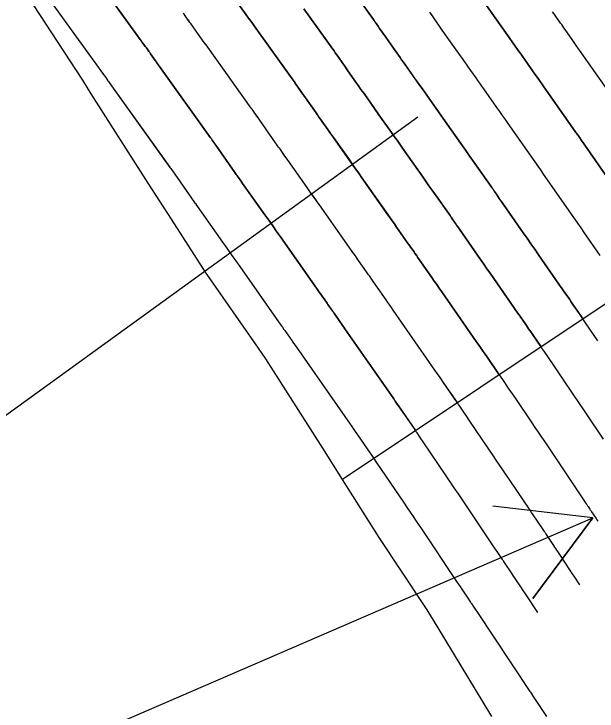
# Model space of a CAD drawing. Extents: x 954385 to 988206, y 1868364 to 1924553.
# Drawn here: x 955933.04 to 955967.82, y 1922683.52 to 1922725.09 of the extents above; entities that cross this region are included whole.
import ezdxf

# ---------------------------------------------------------------- set-up
doc = ezdxf.new("R2010")
doc.units = 0
for name, color, linetype in [('1', 7, 'Continuous'), ('Default', 7, 'Continuous'), ('Ex_Major Contours', 7, 'Continuous'), ('Ex_Minor Contours', 7, 'Continuous'), ('Perimeter', 7, 'Continuous'), ('Slopes', 7, 'Continuous')]:
    doc.layers.add(name, color=color, linetype=linetype)

msp = doc.modelspace()

# ---------------------------------------------------------------- linework, layer by layer
at = {"layer": '1'}
for points in [[(956108.905, 1922801.644), (955952.628, 1922697.337), (955951.46, 1922699.202), (955948.072, 1922704.524), (955947.629, 1922705.157), (955944.469, 1922709.702), (955942.433, 1922712.847), (955941.046, 1922715.004), (955937.652, 1922720.33), (955937.434, 1922720.678), (955937.203, 1922721.047), (955937.147, 1922721.135), (955934.218, 1922725.632)], [(955937.898, 1922727.269), (955940.578, 1922723.564), (955940.658, 1922723.452), (955940.717, 1922723.37), (955940.901, 1922723.115), (955940.979, 1922723.006), (955941.084, 1922722.861), (955941.11, 1922722.824), (955941.136, 1922722.788), (955941.162, 1922722.751), (955941.188, 1922722.715), (955941.492, 1922722.29), (955941.611, 1922722.124), (955941.729, 1922721.958), (955944.769, 1922717.706), (955944.795, 1922717.67), (955944.821, 1922717.634), (955944.846, 1922717.597), (955944.872, 1922717.561), (955945.05, 1922717.307), (955945.075, 1922717.271), (955946.223, 1922715.634), (955946.261, 1922715.58), (955946.299, 1922715.526), (955946.337, 1922715.472), (955946.375, 1922715.418), (955946.566, 1922715.148), (955946.642, 1922715.04), (955946.681, 1922714.986), (955948.006, 1922713.115), (955948.239, 1922712.785), (955948.472, 1922712.455), (955948.705, 1922712.125), (955948.938, 1922711.794), (955951.091, 1922708.733), (955951.149, 1922708.651), (955951.207, 1922708.568), (955951.265, 1922708.485), (955951.323, 1922708.403), (955951.577, 1922708.043), (955951.624, 1922707.975), (955951.672, 1922707.907), (955951.719, 1922707.839), (955951.767, 1922707.771), (955952.044, 1922707.375), (955952.108, 1922707.283), (955952.133, 1922707.248), (955952.513, 1922706.701), (955952.579, 1922706.606), (955952.645, 1922706.511), (955952.711, 1922706.416), (955952.777, 1922706.322), (955955.688, 1922702.138), (955955.713, 1922702.104), (955955.737, 1922702.069), (955955.761, 1922702.034), (955955.785, 1922702), (955955.904, 1922701.826), (955955.976, 1922701.722), (955956.991, 1922700.249)], [(955953.205, 1922726.538), (955954.482, 1922724.753), (955954.574, 1922724.622), (955954.667, 1922724.492), (955954.759, 1922724.361), (955954.851, 1922724.231), (955955.218, 1922723.707), (955955.402, 1922723.445), (955955.585, 1922723.183), (955955.972, 1922722.632), (955956.067, 1922722.496), (955956.162, 1922722.361), (955956.258, 1922722.226), (955956.353, 1922722.09), (955956.975, 1922721.211), (955957.111, 1922721.02), (955957.246, 1922720.828), (955957.382, 1922720.637), (955957.518, 1922720.445), (955958.081, 1922719.649), (955958.221, 1922719.452), (955958.359, 1922719.256), (955958.498, 1922719.059), (955958.637, 1922718.862), (955959.588, 1922717.51), (955959.789, 1922717.224), (955959.989, 1922716.939), (955960.19, 1922716.654), (955960.391, 1922716.368), (955961.538, 1922714.736), (955961.566, 1922714.696), (955961.594, 1922714.656), (955961.623, 1922714.615), (955961.651, 1922714.575), (955961.792, 1922714.372), (955961.876, 1922714.252), (955961.988, 1922714.092), (955962.016, 1922714.052), (955962.044, 1922714.012), (955962.072, 1922713.972), (955962.1, 1922713.932), (955963.412, 1922712.044), (955963.641, 1922711.716), (955963.869, 1922711.388), (955964.097, 1922711.06), (955964.325, 1922710.733), (955965.543, 1922708.982), (955965.624, 1922708.867), (955965.704, 1922708.751), (955965.784, 1922708.636), (955965.863, 1922708.52), (955966.184, 1922708.054), (955966.263, 1922707.94), (955966.342, 1922707.826), (955966.421, 1922707.711), (955966.499, 1922707.597), (955966.972, 1922706.911)], [(955935.097, 1922726.023), (955938.13, 1922721.83), (955938.153, 1922721.799), (955938.224, 1922721.699), (955938.425, 1922721.419), (955938.512, 1922721.299), (955938.649, 1922721.108), (955938.684, 1922721.059), (955938.72, 1922721.009), (955938.843, 1922720.837), (955938.86, 1922720.813), (955942.341, 1922715.944), (955942.359, 1922715.919), (955942.377, 1922715.894), (955942.448, 1922715.793), (955943.806, 1922713.856), (955943.833, 1922713.817), (955943.861, 1922713.778), (955943.958, 1922713.641), (955943.971, 1922713.622), (955945.487, 1922711.482), (955945.744, 1922711.119), (955946, 1922710.755), (955946.257, 1922710.391), (955946.513, 1922710.028), (955948.967, 1922706.539), (955949.057, 1922706.411), (955949.146, 1922706.284), (955949.191, 1922706.22), (955949.236, 1922706.156), (955949.613, 1922705.617), (955949.641, 1922705.577), (955949.813, 1922705.329), (955949.89, 1922705.219), (955953.225, 1922700.428), (955953.245, 1922700.399), (955953.265, 1922700.37), (955953.345, 1922700.254), (955954.496, 1922698.584)], [(955961.982, 1922703.58), (955961.239, 1922704.658), (955961.135, 1922704.808), (955961.031, 1922704.959), (955960.824, 1922705.26), (955960.772, 1922705.335), (955960.72, 1922705.41), (955960.668, 1922705.485), (955960.616, 1922705.56), (955958.551, 1922708.527), (955958.404, 1922708.738), (955958.257, 1922708.95), (955958.11, 1922709.161), (955957.963, 1922709.373), (955957.116, 1922710.59), (955957.08, 1922710.642), (955957.044, 1922710.693), (955956.936, 1922710.848), (955956.9, 1922710.9), (955956.709, 1922711.173), (955956.671, 1922711.227), (955956.633, 1922711.281), (955956.595, 1922711.335), (955956.557, 1922711.389), (955955.857, 1922712.385), (955955.728, 1922712.569), (955955.598, 1922712.753), (955955.469, 1922712.937), (955955.34, 1922713.121), (955953.787, 1922715.328), (955953.602, 1922715.592), (955953.416, 1922715.855), (955953.23, 1922716.119), (955953.043, 1922716.382), (955952.099, 1922717.716), (955952.012, 1922717.839), (955951.925, 1922717.961), (955951.839, 1922718.084), (955951.752, 1922718.207), (955951.404, 1922718.698), (955951.318, 1922718.821), (955951.231, 1922718.943), (955951.144, 1922719.066), (955951.058, 1922719.189), (955950.33, 1922720.227), (955950.213, 1922720.394), (955950.096, 1922720.561), (955949.861, 1922720.896), (955949.803, 1922720.979), (955949.744, 1922721.063), (955949.685, 1922721.146), (955949.626, 1922721.229), (955947.467, 1922724.248), (955947.324, 1922724.448), (955947.181, 1922724.648), (955947.038, 1922724.848), (955946.896, 1922725.047), (955946.081, 1922726.188)], [(955961.22, 1922725.599), (955962.384, 1922723.955), (955962.476, 1922723.825), (955962.567, 1922723.695), (955962.659, 1922723.565), (955962.751, 1922723.435), (955963.119, 1922722.916), (955963.211, 1922722.786), (955963.303, 1922722.656), (955963.395, 1922722.526), (955963.487, 1922722.395), (955964.111, 1922721.507), (955964.246, 1922721.316), (955964.381, 1922721.124), (955964.515, 1922720.933), (955964.65, 1922720.742), (955966.518, 1922718.083), (955966.556, 1922718.03), (955966.593, 1922717.977), (955966.705, 1922717.817), (955966.742, 1922717.763), (955966.932, 1922717.492), (955966.97, 1922717.437), (955967.007, 1922717.383), (955967.045, 1922717.329), (955967.083, 1922717.275), (955969.179, 1922714.26)], [(955950.336, 1922725.393), (955952.054, 1922722.991), (955952.13, 1922722.884), (955952.205, 1922722.777), (955952.281, 1922722.67), (955952.356, 1922722.563), (955952.657, 1922722.134), (955952.807, 1922721.92), (955952.958, 1922721.705), (955953.475, 1922720.967), (955953.586, 1922720.81), (955953.697, 1922720.652), (955953.808, 1922720.495), (955953.919, 1922720.338), (955954.364, 1922719.709), (955954.475, 1922719.552), (955954.586, 1922719.395), (955954.697, 1922719.238), (955954.808, 1922719.081), (955955.562, 1922718.015), (955955.725, 1922717.786), (955955.888, 1922717.555), (955956.05, 1922717.325), (955956.212, 1922717.095), (955957.464, 1922715.316), (955957.629, 1922715.081), (955957.794, 1922714.846), (955957.959, 1922714.611), (955958.124, 1922714.377), (955959.047, 1922713.063), (955959.081, 1922713.016), (955959.114, 1922712.968), (955959.147, 1922712.921), (955959.18, 1922712.874), (955959.355, 1922712.623), (955959.424, 1922712.524), (955959.516, 1922712.393), (955959.562, 1922712.327), (955959.608, 1922712.261), (955960.687, 1922710.709), (955960.875, 1922710.439), (955961.063, 1922710.169), (955961.25, 1922709.899), (955961.438, 1922709.63), (955963.08, 1922707.271), (955963.146, 1922707.176), (955963.212, 1922707.081), (955963.278, 1922706.985), (955963.344, 1922706.89), (955963.607, 1922706.508), (955963.673, 1922706.412), (955963.738, 1922706.317), (955963.804, 1922706.221), (955963.87, 1922706.126), (955964.477, 1922705.246)], [(955968.007, 1922710.693), (955967.055, 1922712.061), (955966.865, 1922712.334), (955966.675, 1922712.608), (955966.485, 1922712.881), (955966.295, 1922713.154), (955964.591, 1922715.604), (955964.558, 1922715.651), (955964.526, 1922715.698), (955964.493, 1922715.745), (955964.46, 1922715.792), (955964.286, 1922716.041), (955964.216, 1922716.142), (955964.122, 1922716.276), (955964.098, 1922716.309), (955964.075, 1922716.343), (955964.051, 1922716.376), (955964.028, 1922716.41), (955962.523, 1922718.551), (955962.354, 1922718.791), (955962.185, 1922719.032), (955962.016, 1922719.272), (955961.847, 1922719.513), (955961.062, 1922720.629), (955960.947, 1922720.792), (955960.831, 1922720.956), (955960.716, 1922721.119), (955960.6, 1922721.282), (955960.138, 1922721.935), (955960.023, 1922722.099), (955959.907, 1922722.262), (955959.791, 1922722.425), (955959.676, 1922722.588), (955958.787, 1922723.845), (955958.708, 1922723.957), (955958.628, 1922724.07), (955958.549, 1922724.182), (955958.47, 1922724.295), (955958.154, 1922724.745), (955957.996, 1922724.97), (955957.838, 1922725.196)], [(955959.487, 1922701.915), (955958.607, 1922703.19), (955958.532, 1922703.3), (955958.456, 1922703.41), (955958.304, 1922703.63), (955958.266, 1922703.685), (955958.228, 1922703.74), (955958.19, 1922703.795), (955958.152, 1922703.849), (955955.664, 1922707.424), (955955.557, 1922707.577), (955955.451, 1922707.731), (955955.344, 1922707.884), (955955.238, 1922708.037), (955954.624, 1922708.919), (955954.585, 1922708.975), (955954.481, 1922709.124), (955954.238, 1922709.472), (955954.195, 1922709.533), (955954.152, 1922709.594), (955954.11, 1922709.655), (955954.067, 1922709.716), (955953.59, 1922710.394), (955953.497, 1922710.527), (955953.403, 1922710.661), (955953.309, 1922710.794), (955953.215, 1922710.927), (955951.362, 1922713.561), (955951.153, 1922713.858), (955950.944, 1922714.155), (955950.734, 1922714.452), (955950.524, 1922714.749), (955949.39, 1922716.351), (955949.327, 1922716.439), (955949.265, 1922716.528), (955949.202, 1922716.616), (955949.14, 1922716.704), (955948.89, 1922717.058), (955948.827, 1922717.146), (955948.765, 1922717.235), (955948.703, 1922717.323), (955948.641, 1922717.412), (955947.703, 1922718.749), (955947.577, 1922718.929), (955947.367, 1922719.228), (955947.325, 1922719.288), (955947.282, 1922719.348), (955947.24, 1922719.408), (955947.197, 1922719.467), (955944.598, 1922723.103), (955944.497, 1922723.244), (955944.396, 1922723.386), (955944.295, 1922723.527), (955944.194, 1922723.669), (955943.634, 1922724.451), (955943.611, 1922724.484), (955943.587, 1922724.517), (955943.564, 1922724.55), (955943.54, 1922724.583), (955943.399, 1922724.779), (955943.352, 1922724.844), (955943.187, 1922725.074), (955943.139, 1922725.141)], [(955969.008, 1922719.757), (955966.776, 1922722.932), (955966.676, 1922723.075), (955966.576, 1922723.217), (955966.476, 1922723.36), (955966.376, 1922723.502), (955965.911, 1922724.162), (955965.843, 1922724.259), (955965.775, 1922724.356), (955965.707, 1922724.452), (955965.638, 1922724.549), (955965.365, 1922724.936), (955965.296, 1922725.032), (955965.228, 1922725.129)]]:
    msp.add_lwpolyline(points, dxfattribs=at)
at = {"layer": 'Default'}
msp.add_arc((955068.332, 1922107.114), 1145.916, 31.460692, 46.414195, dxfattribs=at)
at = {"layer": 'Ex_Major Contours'}
for points in [[(955946.08, 1922726.188), (955946.895, 1922725.047), (955947.038, 1922724.847), (955947.181, 1922724.647), (955947.324, 1922724.448), (955947.467, 1922724.248), (955949.626, 1922721.23), (955949.686, 1922721.146), (955949.745, 1922721.063), (955949.804, 1922720.98), (955949.862, 1922720.896), (955950.097, 1922720.562), (955950.155, 1922720.478), (955950.214, 1922720.394), (955950.272, 1922720.311), (955950.331, 1922720.227), (955951.058, 1922719.19), (955951.144, 1922719.067), (955951.231, 1922718.944), (955951.317, 1922718.821), (955951.404, 1922718.698), (955951.752, 1922718.207), (955951.925, 1922717.962), (955952.099, 1922717.716), (955953.044, 1922716.382), (955953.23, 1922716.119), (955953.416, 1922715.856), (955953.602, 1922715.592), (955953.788, 1922715.328), (955955.34, 1922713.122), (955955.469, 1922712.938), (955955.599, 1922712.754), (955955.728, 1922712.57), (955955.857, 1922712.386), (955956.558, 1922711.39), (955956.596, 1922711.336), (955956.634, 1922711.281), (955956.672, 1922711.227), (955956.71, 1922711.173), (955956.901, 1922710.9), (955956.937, 1922710.848), (955956.973, 1922710.797), (955957.063, 1922710.668), (955957.117, 1922710.59), (955957.963, 1922709.373), (955958.11, 1922709.161), (955958.257, 1922708.95), (955958.404, 1922708.738), (955958.551, 1922708.527), (955960.615, 1922705.56), (955960.667, 1922705.485), (955960.719, 1922705.41), (955960.771, 1922705.335), (955960.823, 1922705.26), (955961.031, 1922704.959), (955961.135, 1922704.808), (955961.239, 1922704.658), (955961.787, 1922703.864), (955961.885, 1922703.722), (955961.982, 1922703.58), (955962.079, 1922703.438), (955962.175, 1922703.296), (955962.56, 1922702.727), (955962.657, 1922702.585), (955962.753, 1922702.443), (955962.849, 1922702.3), (955962.946, 1922702.158), (955963.92, 1922700.719), (955964.115, 1922700.431), (955964.309, 1922700.144), (955964.503, 1922699.856), (955964.697, 1922699.568), (955966.008, 1922697.618), (955966.13, 1922697.437), (955966.251, 1922697.256), (955966.373, 1922697.075), (955966.495, 1922696.893), (955967.172, 1922695.886), (955967.199, 1922695.846), (955967.226, 1922695.806), (955967.252, 1922695.766), (955967.279, 1922695.726), (955967.385, 1922695.567), (955967.412, 1922695.527), (955967.438, 1922695.487), (955967.465, 1922695.447), (955967.492, 1922695.407), (955967.757, 1922695.011), (955967.81, 1922694.932), (955967.863, 1922694.853)], [(955969.009, 1922719.757), (955966.776, 1922722.932), (955966.576, 1922723.217), (955966.376, 1922723.502), (955965.911, 1922724.162), (955965.843, 1922724.259), (955965.775, 1922724.356), (955965.707, 1922724.453), (955965.638, 1922724.549), (955965.296, 1922725.032), (955965.159, 1922725.226)]]:
    msp.add_lwpolyline(points, dxfattribs=at)
at = {"layer": 'Ex_Minor Contours'}
for points in [[(955964.285, 1922689.398), (955963.547, 1922690.509), (955963.405, 1922690.721), (955963.264, 1922690.934), (955962.973, 1922691.371), (955962.907, 1922691.471), (955962.84, 1922691.571), (955962.774, 1922691.67), (955962.707, 1922691.77), (955962.332, 1922692.33), (955962.294, 1922692.387), (955962.231, 1922692.481), (955962.206, 1922692.519), (955962.181, 1922692.557), (955961.86, 1922693.034), (955961.745, 1922693.205), (955961.629, 1922693.377), (955959.792, 1922696.109), (955959.549, 1922696.471), (955959.305, 1922696.832), (955959.062, 1922697.193), (955958.817, 1922697.554), (955957.441, 1922699.586), (955957.307, 1922699.785), (955957.082, 1922700.117), (955957.037, 1922700.183), (955956.992, 1922700.25), (955956.947, 1922700.316), (955956.901, 1922700.382), (955955.976, 1922701.721), (955955.904, 1922701.826), (955955.784, 1922701.999), (955955.76, 1922702.034), (955955.736, 1922702.069), (955955.712, 1922702.103), (955955.688, 1922702.138), (955952.778, 1922706.321), (955952.711, 1922706.416), (955952.645, 1922706.511), (955952.579, 1922706.606), (955952.513, 1922706.701), (955952.133, 1922707.248), (955952.101, 1922707.294), (955952.053, 1922707.364), (955952.037, 1922707.387), (955951.768, 1922707.771), (955951.72, 1922707.839), (955951.672, 1922707.907), (955951.625, 1922707.975), (955951.577, 1922708.043), (955951.266, 1922708.485), (955951.091, 1922708.733), (955948.938, 1922711.795), (955948.706, 1922712.125), (955948.473, 1922712.456), (955948.239, 1922712.786), (955948.006, 1922713.116), (955946.681, 1922714.987), (955946.528, 1922715.203), (955946.375, 1922715.418), (955946.337, 1922715.472), (955946.299, 1922715.526), (955946.261, 1922715.58), (955946.223, 1922715.634), (955945.076, 1922717.271), (955945, 1922717.38), (955944.873, 1922717.562), (955944.847, 1922717.598), (955944.822, 1922717.634), (955944.796, 1922717.67), (955944.77, 1922717.706), (955941.729, 1922721.957), (955941.669, 1922722.04), (955941.61, 1922722.123), (955941.551, 1922722.206), (955941.491, 1922722.289), (955941.188, 1922722.714), (955941.162, 1922722.751), (955941.136, 1922722.787), (955941.11, 1922722.824), (955941.083, 1922722.86), (955940.979, 1922723.007), (955940.953, 1922723.043), (955940.927, 1922723.08), (955940.901, 1922723.116), (955940.875, 1922723.152), (955940.717, 1922723.37), (955940.69, 1922723.407), (955940.646, 1922723.468), (955940.588, 1922723.549), (955940.577, 1922723.563), (955937.851, 1922727.334)], [(955967.865, 1922705.594), (955967.129, 1922706.682), (955967.051, 1922706.797), (955966.973, 1922706.911), (955966.894, 1922707.026), (955966.815, 1922707.14), (955966.5, 1922707.597), (955966.421, 1922707.711), (955966.342, 1922707.826), (955966.263, 1922707.94), (955966.184, 1922708.054), (955965.863, 1922708.52), (955965.783, 1922708.636), (955965.703, 1922708.751), (955965.623, 1922708.867), (955965.542, 1922708.982), (955964.325, 1922710.732), (955964.097, 1922711.06), (955963.869, 1922711.388), (955963.641, 1922711.716), (955963.412, 1922712.044), (955962.1, 1922713.933), (955962.044, 1922714.013), (955961.988, 1922714.093), (955961.877, 1922714.253), (955961.849, 1922714.293), (955961.821, 1922714.333), (955961.793, 1922714.373), (955961.765, 1922714.412), (955961.652, 1922714.575), (955961.623, 1922714.615), (955961.595, 1922714.656), (955961.567, 1922714.696), (955961.538, 1922714.737), (955960.391, 1922716.368), (955960.19, 1922716.654), (955959.99, 1922716.939), (955959.789, 1922717.224), (955959.588, 1922717.51), (955958.637, 1922718.862), (955958.498, 1922719.059), (955958.36, 1922719.256), (955958.221, 1922719.453), (955958.082, 1922719.649), (955957.518, 1922720.446), (955957.382, 1922720.637), (955957.246, 1922720.829), (955957.111, 1922721.02), (955956.975, 1922721.212), (955956.353, 1922722.09), (955956.257, 1922722.226), (955956.162, 1922722.361), (955956.067, 1922722.496), (955955.972, 1922722.632), (955955.585, 1922723.183), (955955.494, 1922723.314), (955955.402, 1922723.445), (955955.31, 1922723.576), (955955.218, 1922723.707), (955954.852, 1922724.231), (955954.76, 1922724.362), (955954.668, 1922724.492), (955954.575, 1922724.623), (955954.482, 1922724.753), (955953.205, 1922726.538)], [(955935.098, 1922726.023), (955938.129, 1922721.83), (955938.152, 1922721.798), (955938.201, 1922721.73), (955938.223, 1922721.699), (955938.397, 1922721.46), (955938.426, 1922721.42), (955938.455, 1922721.38), (955938.484, 1922721.34), (955938.512, 1922721.3), (955938.649, 1922721.107), (955938.684, 1922721.058), (955938.719, 1922721.009), (955938.825, 1922720.861), (955938.86, 1922720.812), (955942.343, 1922715.945), (955942.36, 1922715.92), (955942.378, 1922715.894), (955942.449, 1922715.793), (955943.806, 1922713.857), (955943.834, 1922713.818), (955943.861, 1922713.778), (955943.972, 1922713.622), (955945.487, 1922711.482), (955945.744, 1922711.119), (955946.001, 1922710.756), (955946.257, 1922710.392), (955946.513, 1922710.028), (955948.967, 1922706.539), (955949.057, 1922706.412), (955949.147, 1922706.284), (955949.192, 1922706.22), (955949.237, 1922706.156), (955949.607, 1922705.626), (955949.642, 1922705.577), (955949.814, 1922705.329), (955949.891, 1922705.219), (955953.224, 1922700.427), (955953.254, 1922700.384), (955953.344, 1922700.253), (955954.458, 1922698.641), (955954.477, 1922698.613), (955954.497, 1922698.584), (955954.516, 1922698.556), (955954.535, 1922698.528), (955954.67, 1922698.329), (955954.689, 1922698.3), (955956.266, 1922695.972), (955956.535, 1922695.574), (955956.804, 1922695.176), (955957.072, 1922694.778), (955957.34, 1922694.38), (955959.44, 1922691.256), (955959.543, 1922691.104), (955959.685, 1922690.892), (955959.708, 1922690.858), (955959.747, 1922690.8), (955959.752, 1922690.791), (955960.265, 1922690.025), (955960.297, 1922689.978), (955960.329, 1922689.93), (955960.361, 1922689.882), (955960.393, 1922689.835), (955960.583, 1922689.548), (955960.647, 1922689.453), (955963.808, 1922684.697), (955963.839, 1922684.651), (955963.92, 1922684.529), (955963.93, 1922684.513), (955964.793, 1922683.208)], [(955969.179, 1922714.26), (955967.083, 1922717.275), (955967.008, 1922717.383), (955966.932, 1922717.492), (955966.743, 1922717.764), (955966.706, 1922717.817), (955966.668, 1922717.87), (955966.594, 1922717.977), (955966.556, 1922718.03), (955966.519, 1922718.083), (955964.65, 1922720.741), (955964.515, 1922720.933), (955964.381, 1922721.124), (955964.246, 1922721.316), (955964.111, 1922721.507), (955963.487, 1922722.396), (955963.395, 1922722.526), (955963.303, 1922722.656), (955963.211, 1922722.786), (955963.119, 1922722.916), (955962.751, 1922723.436), (955962.567, 1922723.695), (955962.383, 1922723.955), (955961.22, 1922725.599)], [(955968.197, 1922699.739), (955967.149, 1922701.298), (955966.98, 1922701.549), (955966.811, 1922701.8), (955966.641, 1922702.05), (955966.472, 1922702.301), (955965.698, 1922703.444), (955965.576, 1922703.624), (955965.454, 1922703.804), (955965.332, 1922703.985), (955965.21, 1922704.165), (955964.66, 1922704.977), (955964.569, 1922705.111), (955964.477, 1922705.246), (955964.385, 1922705.38), (955964.293, 1922705.514), (955963.87, 1922706.126), (955963.804, 1922706.222), (955963.738, 1922706.317), (955963.672, 1922706.412), (955963.607, 1922706.508), (955963.343, 1922706.89), (955963.277, 1922706.985), (955963.211, 1922707.081), (955963.145, 1922707.176), (955963.079, 1922707.271), (955961.438, 1922709.63), (955961.25, 1922709.899), (955961.063, 1922710.169), (955960.875, 1922710.439), (955960.688, 1922710.709), (955959.608, 1922712.261), (955959.562, 1922712.327), (955959.517, 1922712.393), (955959.425, 1922712.525), (955959.379, 1922712.59), (955959.333, 1922712.656), (955959.181, 1922712.874), (955959.148, 1922712.921), (955959.114, 1922712.969), (955959.081, 1922713.016), (955959.048, 1922713.063), (955958.124, 1922714.377), (955957.959, 1922714.612), (955957.794, 1922714.846), (955957.629, 1922715.081), (955957.464, 1922715.316), (955956.212, 1922717.095), (955956.05, 1922717.326), (955955.888, 1922717.556), (955955.725, 1922717.786), (955955.563, 1922718.016), (955954.808, 1922719.081), (955954.586, 1922719.395), (955954.363, 1922719.709), (955953.919, 1922720.338), (955953.807, 1922720.495), (955953.696, 1922720.652), (955953.586, 1922720.81), (955953.475, 1922720.967), (955952.958, 1922721.705), (955952.883, 1922721.812), (955952.808, 1922721.92), (955952.733, 1922722.027), (955952.657, 1922722.134), (955952.357, 1922722.564), (955952.282, 1922722.671), (955952.206, 1922722.778), (955952.13, 1922722.885), (955952.054, 1922722.991), (955950.336, 1922725.393)], [(955968.006, 1922710.693), (955967.054, 1922712.061), (955966.864, 1922712.334), (955966.674, 1922712.608), (955966.484, 1922712.881), (955966.294, 1922713.154), (955964.591, 1922715.604), (955964.526, 1922715.698), (955964.46, 1922715.792), (955964.31, 1922716.008), (955964.263, 1922716.075), (955964.217, 1922716.142), (955964.123, 1922716.276), (955964.076, 1922716.343), (955964.029, 1922716.41), (955962.523, 1922718.551), (955962.354, 1922718.791), (955962.185, 1922719.032), (955962.016, 1922719.272), (955961.847, 1922719.513), (955961.062, 1922720.629), (955960.947, 1922720.792), (955960.831, 1922720.956), (955960.716, 1922721.119), (955960.6, 1922721.283), (955960.138, 1922721.936), (955960.022, 1922722.099), (955959.907, 1922722.262), (955959.791, 1922722.425), (955959.676, 1922722.589), (955958.786, 1922723.845), (955958.707, 1922723.957), (955958.628, 1922724.069), (955958.548, 1922724.182), (955958.47, 1922724.294), (955958.154, 1922724.745), (955958.075, 1922724.858), (955957.996, 1922724.97), (955957.917, 1922725.083), (955957.838, 1922725.196)], [(955966.791, 1922691.047), (955966.447, 1922691.565), (955966.337, 1922691.729), (955966.228, 1922691.894), (955966.118, 1922692.059), (955966.009, 1922692.224), (955965.471, 1922693.032), (955965.411, 1922693.122), (955965.352, 1922693.212), (955965.292, 1922693.301), (955965.232, 1922693.391), (955964.912, 1922693.869), (955964.873, 1922693.927), (955964.833, 1922693.986), (955964.755, 1922694.104), (955964.735, 1922694.133), (955964.716, 1922694.163), (955964.696, 1922694.192), (955964.676, 1922694.221), (955964.177, 1922694.964), (955964.088, 1922695.097), (955963.998, 1922695.231), (955963.908, 1922695.364), (955963.819, 1922695.498), (955962.244, 1922697.839), (955962.026, 1922698.163), (955961.807, 1922698.488), (955961.588, 1922698.812), (955961.369, 1922699.136), (955960.194, 1922700.872), (955960.052, 1922701.081), (955959.911, 1922701.289), (955959.629, 1922701.707), (955959.558, 1922701.811), (955959.487, 1922701.915), (955959.416, 1922702.019), (955959.344, 1922702.123), (955958.607, 1922703.19), (955958.531, 1922703.3), (955958.455, 1922703.41), (955958.304, 1922703.629), (955958.266, 1922703.684), (955958.228, 1922703.739), (955958.19, 1922703.794), (955958.151, 1922703.849), (955955.664, 1922707.424), (955955.558, 1922707.577), (955955.451, 1922707.731), (955955.345, 1922707.884), (955955.238, 1922708.037), (955954.625, 1922708.919), (955954.573, 1922708.994), (955954.508, 1922709.087), (955954.469, 1922709.143), (955954.239, 1922709.472), (955954.196, 1922709.533), (955954.153, 1922709.594), (955954.11, 1922709.655), (955954.067, 1922709.716), (955953.591, 1922710.394), (955953.403, 1922710.661), (955953.216, 1922710.927), (955951.363, 1922713.562), (955951.154, 1922713.859), (955950.944, 1922714.156), (955950.735, 1922714.452), (955950.525, 1922714.749), (955949.39, 1922716.352), (955949.202, 1922716.616), (955948.89, 1922717.058), (955948.827, 1922717.146), (955948.765, 1922717.235), (955948.703, 1922717.323), (955948.641, 1922717.412), (955947.704, 1922718.749), (955947.619, 1922718.869), (955947.536, 1922718.989), (955947.368, 1922719.229), (955947.326, 1922719.289), (955947.283, 1922719.349), (955947.241, 1922719.408), (955947.198, 1922719.468), (955944.598, 1922723.103), (955944.497, 1922723.244), (955944.396, 1922723.385), (955944.294, 1922723.527), (955944.193, 1922723.668), (955943.634, 1922724.451), (955943.587, 1922724.517), (955943.54, 1922724.582), (955943.447, 1922724.714), (955943.423, 1922724.747), (955943.4, 1922724.78), (955943.376, 1922724.812), (955943.352, 1922724.845), (955943.21, 1922725.041), (955943.186, 1922725.074), (955943.15, 1922725.124)]]:
    msp.add_lwpolyline(points, dxfattribs=at)
at = {"layer": 'Perimeter'}
msp.add_lwpolyline([(955961.542, 1922683.192), (955958.28, 1922688.591), (955957.691, 1922689.562), (955954.823, 1922693.865), (955952.628, 1922697.337), (955951.46, 1922699.202), (955948.072, 1922704.524), (955947.629, 1922705.157), (955944.469, 1922709.702), (955942.433, 1922712.847), (955941.046, 1922715.004), (955937.652, 1922720.33), (955937.434, 1922720.678), (955937.203, 1922721.047), (955937.147, 1922721.135), (955934.218, 1922725.632)], dxfattribs=at)
at = {"layer": 'Slopes'}
for points in [[(955957.131, 1922718.928), (955862.851, 1922650.686), (955865.301, 1922656.163), (955862.851, 1922650.686), (955868.819, 1922651.303)], [(955907.131, 1922668.928), (955967.559, 1922695.055), (955963.98, 1922690.24), (955967.559, 1922695.055), (955961.599, 1922695.747)]]:
    msp.add_lwpolyline(points, dxfattribs=at)

doc.saveas('drawing.dxf')
